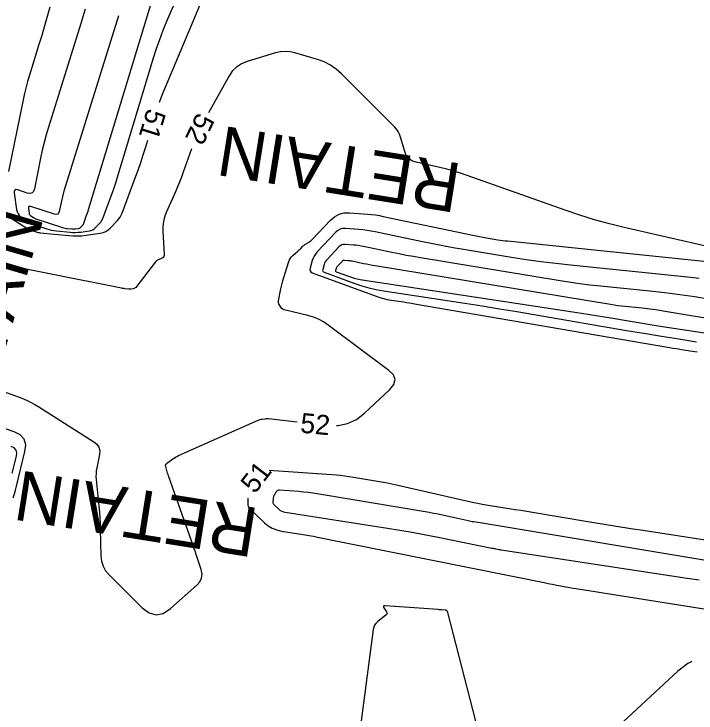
# Model space of a CAD drawing. Extents: x 2384780 to 2405861, y 547869 to 573706.
# Drawn here: x 2394496.1 to 2394564.9, y 554995.3 to 555065.8 of the extents above; entities that cross this region are included whole.
import ezdxf

# ---------------------------------------------------------------- set-up
doc = ezdxf.new("R2010")
doc.units = 0
for name, color, linetype in [('Breaklines', 7, 'Continuous'), ('Old_Level_60', 7, 'Continuous'), ('Old_Level_61', 7, 'Continuous')]:
    doc.layers.add(name, color=color, linetype=linetype)

msp = doc.modelspace()

# ---------------------------------------------------------------- linework, layer by layer
at = {"layer": 'Old_Level_60'}
for points in [[(2394500.18, 555045.579), (2394497.773, 555046.35575), (2394497.65775, 555046.37625), (2394497.58125, 555046.35075), (2394497.543, 555046.27975), (2394497.54325, 555046.16275), (2394497.6085, 555045.6965), (2394497.62975, 555045.60875), (2394497.6675, 555045.53175), (2394497.72175, 555045.46525), (2394497.79275, 555045.4095), (2394498.051, 555045.24425), (2394498.10725, 555045.21075), (2394498.1655, 555045.18075), (2394498.22525, 555045.15475), (2394498.28675, 555045.1325), (2394500.98375, 555044.25325), (2394501.10875, 555044.21625), (2394501.23525, 555044.186), (2394501.363, 555044.16275), (2394501.4925, 555044.1465), (2394501.9175, 555044.10425), (2394502.00825, 555044.098), (2394502.09925, 555044.09725), (2394502.19, 555044.102), (2394502.2805, 555044.11225), (2394502.5975, 555044.158), (2394502.6625, 555044.17275), (2394502.72225, 555044.19725), (2394502.777, 555044.232), (2394502.8265, 555044.2765), (2394502.98025, 555044.43775), (2394503.01125, 555044.47375), (2394503.038, 555044.512), (2394503.06075, 555044.553), (2394503.0795, 555044.5965), (2394503.373, 555045.379), (2394503.4345, 555045.54725), (2394503.49325, 555045.71625), (2394503.54925, 555045.8865), (2394503.6025, 555046.05725), (2394510.452, 555068.649)], [(2394510.76275, 555056.872), (2394510.86325, 555057.16125), (2394511.129, 555057.86425), (2394511.41325, 555058.5605), (2394514.9035, 555066.788)], [(2394499.705, 555066.455), (2394499.438, 555065.509), (2394499.164, 555064.565), (2394498.883, 555063.62325), (2394498.595, 555062.6835), (2394497.64225, 555059.617), (2394497.4465, 555058.95775), (2394497.2675, 555058.29425), (2394497.1055, 555057.62625), (2394496.96, 555056.954), (2394495.52525, 555049.88675)], [(2394506.61575, 555065.5805), (2394501.12475, 555047.90675), (2394501.042, 555047.6285), (2394500.9665, 555047.34825), (2394500.89825, 555047.06625), (2394500.83675, 555046.7825), (2394500.648, 555045.85275), (2394500.5885, 555045.686), (2394500.4905, 555045.585), (2394500.3545, 555045.54925), (2394500.18, 555045.579)], [(2394566.8425, 555042.14425), (2394564.68025, 555042.63025), (2394557.62375, 555044.251), (2394556.118, 555044.61975), (2394554.62475, 555045.03175), (2394553.144, 555045.487), (2394551.676, 555045.98525), (2394541.79225, 555049.50025), (2394541.1085, 555049.73175), (2394540.4185, 555049.942), (2394539.7225, 555050.13075), (2394539.02025, 555050.29825), (2394536.62125, 555050.83175), (2394536.21525, 555050.9735), (2394535.88975, 555051.2005), (2394535.64475, 555051.5125), (2394535.48, 555051.90975), (2394535.073, 555053.3465), (2394534.9685, 555053.644), (2394534.829, 555053.92125), (2394534.65475, 555054.178), (2394534.44575, 555054.41425), (2394529.10725, 555059.74075), (2394528.57, 555060.21575), (2394527.98725, 555060.61375), (2394527.359, 555060.93525), (2394526.685, 555061.18), (2394524.4095, 555061.8545), (2394523.92175, 555061.96225), (2394523.4345, 555061.99725), (2394522.9475, 555061.959), (2394522.46075, 555061.8475), (2394519.59825, 555060.9775), (2394519.02275, 555060.74425), (2394518.523, 555060.4175), (2394518.099, 555059.997), (2394517.75075, 555059.48275), (2394515.713, 555055.8005)], [(2394495.9135, 555045.12475), (2394497.38175, 555044.186), (2394497.50275, 555044.114), (2394497.6275, 555044.05), (2394497.75625, 555043.994), (2394497.88875, 555043.94625), (2394498.3275, 555043.803), (2394498.42225, 555043.775), (2394498.51775, 555043.75225), (2394498.61475, 555043.73475), (2394498.7125, 555043.72225), (2394501.6125, 555043.4345), (2394502.0495, 555043.40425), (2394502.48575, 555043.40075), (2394502.9215, 555043.42375), (2394503.3565, 555043.47325), (2394504.777, 555043.67825), (2394505.06975, 555043.7445), (2394505.3395, 555043.8555), (2394505.58625, 555044.011), (2394505.80975, 555044.2115), (2394506.51825, 555044.956), (2394506.66075, 555045.12125), (2394506.7845, 555045.29825), (2394506.88975, 555045.487), (2394506.9765, 555045.6875), (2394508.31875, 555049.2695), (2394508.60025, 555050.039), (2394508.86925, 555050.813), (2394509.12575, 555051.591), (2394509.37, 555052.3735), (2394509.57575, 555053.0525)], [(2394513.9945, 555052.19475), (2394513.98475, 555052.169), (2394513.1495, 555049.82925), (2394512.96625, 555049.32975), (2394512.77375, 555048.8335), (2394512.57275, 555048.341), (2394512.3625, 555047.852), (2394511.43975, 555045.75675), (2394511.2705, 555045.30275), (2394511.15775, 555044.8385), (2394511.1015, 555044.364), (2394511.102, 555043.87925), (2394511.24025, 555041.53375), (2394511.23225, 555041.415), (2394511.19325, 555041.315), (2394511.123, 555041.2335), (2394511.02175, 555041.171), (2394510.6405, 555040.99675), (2394510.562, 555040.95525), (2394510.49025, 555040.90525), (2394510.425, 555040.84725), (2394510.36625, 555040.7805), (2394508.3555, 555038.21325), (2394508.30625, 555038.161), (2394508.25025, 555038.1205), (2394508.1875, 555038.09225), (2394508.1175, 555038.0755), (2394507.87825, 555038.041), (2394507.827, 555038.03525), (2394507.7755, 555038.0325), (2394507.724, 555038.033), (2394507.6725, 555038.0365), (2394507.27625, 555038.07575), (2394507.1915, 555038.08525), (2394507.107, 555038.09675), (2394507.023, 555038.11025), (2394506.939, 555038.126), (2394485.10025, 555042.4635)], [(2394528.60225, 555024.2765), (2394528.76575, 555024.274), (2394529.72625, 555024.47325), (2394530.61575, 555024.887), (2394531.434, 555025.51525), (2394533.99125, 555027.9175), (2394534.39525, 555028.42425), (2394534.512, 555028.91475), (2394534.341, 555029.389), (2394533.88225, 555029.847), (2394527.7725, 555034.40975), (2394527.29775, 555034.72875), (2394526.798, 555034.995), (2394526.27375, 555035.20825), (2394525.72475, 555035.369), (2394523.3345, 555035.9405), (2394523.22675, 555035.9775), (2394523.1335, 555036.0335), (2394523.0545, 555036.10825), (2394522.98975, 555036.202), (2394522.80225, 555036.5395), (2394522.76925, 555036.61275), (2394522.75, 555036.6885), (2394522.74525, 555036.76625), (2394522.75425, 555036.84625), (2394522.99925, 555038.07525), (2394523.05525, 555038.33775), (2394523.1185, 555038.59825), (2394523.1885, 555038.85725), (2394523.26575, 555039.11425), (2394523.80225, 555040.81825), (2394523.8695, 555040.9905), (2394523.95775, 555041.14875), (2394524.06725, 555041.29325), (2394524.19825, 555041.424), (2394524.71475, 555041.87575), (2394524.786, 555041.93925), (2394524.85575, 555042.004), (2394524.9245, 555042.07), (2394524.992, 555042.1375), (2394525.21025, 555042.35975), (2394525.25825, 555042.406), (2394525.30875, 555042.44875), (2394525.362, 555042.4885), (2394525.4175, 555042.525), (2394525.83175, 555042.77925), (2394525.9185, 555042.83625), (2394526.00075, 555042.89875), (2394526.07875, 555042.9665), (2394526.1525, 555043.0395), (2394527.99475, 555044.9855), (2394528.40625, 555045.3405), (2394528.86175, 555045.5825), (2394529.36125, 555045.71125), (2394529.9045, 555045.727), (2394531.75125, 555045.59375), (2394532.146, 555045.5585), (2394532.539, 555045.51), (2394532.93, 555045.44825), (2394533.319, 555045.373), (2394542.3435, 555043.46825), (2394542.68825, 555043.3975), (2394543.034, 555043.3305), (2394543.38025, 555043.2675), (2394543.7275, 555043.2085), (2394544.8625, 555043.0215), (2394545.106, 555042.9835), (2394545.34975, 555042.949), (2394545.59425, 555042.91825), (2394545.83925, 555042.891), (2394568.55475, 555040.55725)], [(2394565.163, 555039.1015), (2394564.344, 555039.192), (2394552.207, 555040.439), (2394550.7135, 555040.604), (2394549.223, 555040.7915), (2394547.7355, 555041.00175), (2394546.251, 555041.2345), (2394541.40675, 555042.032), (2394540.36975, 555042.2085), (2394539.335, 555042.39675), (2394538.3025, 555042.59675), (2394537.272, 555042.80825), (2394532.494, 555043.8165), (2394532.089, 555043.895), (2394531.68175, 555043.95925), (2394531.27275, 555044.01), (2394530.86175, 555044.0465), (2394529.516, 555044.14375), (2394529.23875, 555044.13575), (2394528.984, 555044.07), (2394528.7515, 555043.9465), (2394528.5415, 555043.76525), (2394526.63625, 555041.75275), (2394526.47925, 555041.566), (2394526.3475, 555041.365), (2394526.24125, 555041.1495), (2394526.16025, 555040.9195), (2394525.937, 555040.14425), (2394525.9155, 555039.9915), (2394525.94625, 555039.86525), (2394526.02975, 555039.7655), (2394526.16575, 555039.69225)], [(2394573.7125, 555033.7875), (2394561.5425, 555035.81675), (2394561.01575, 555035.90025), (2394560.488, 555035.97575), (2394559.959, 555036.0425), (2394559.429, 555036.10125), (2394557.69575, 555036.27925), (2394557.32475, 555036.32025), (2394556.9545, 555036.367), (2394556.585, 555036.41925), (2394556.216, 555036.477), (2394532.5185, 555040.378), (2394532.22325, 555040.42825), (2394531.92825, 555040.482), (2394531.634, 555040.53875), (2394531.3405, 555040.599), (2394530.17875, 555040.84425), (2394530.075, 555040.86425), (2394529.971, 555040.88075), (2394529.86625, 555040.89375), (2394529.76125, 555040.90325), (2394529.417, 555040.928), (2394529.346, 555040.926), (2394529.281, 555040.909), (2394529.2215, 555040.8775), (2394529.16775, 555040.83125), (2394528.6805, 555040.3165), (2394528.6405, 555040.26875), (2394528.60675, 555040.21725), (2394528.5795, 555040.16225), (2394528.55875, 555040.1035), (2394528.50175, 555039.90525), (2394528.49625, 555039.866), (2394528.504, 555039.83375), (2394528.5255, 555039.80825), (2394528.56025, 555039.7895)], [(2394526.16575, 555039.69225), (2394532.59075, 555037.32225), (2394532.96225, 555037.1955), (2394533.33875, 555037.08825), (2394533.72, 555037.00025), (2394534.1065, 555036.93125), (2394535.37675, 555036.73775), (2394535.649, 555036.6955), (2394535.92075, 555036.652), (2394536.1925, 555036.6075), (2394536.464, 555036.5615), (2394562.18875, 555032.149), (2394562.53625, 555032.09025), (2394562.884, 555032.03325), (2394563.232, 555031.978), (2394563.58025, 555031.9245), (2394564.7185, 555031.752), (2394564.96225, 555031.7145)], [(2394528.56025, 555039.7895), (2394529.81775, 555039.32575), (2394530.10675, 555039.22725), (2394530.39975, 555039.14375), (2394530.69675, 555039.075), (2394530.9975, 555039.0215), (2394552.43625, 555035.7535), (2394553.29175, 555035.621), (2394554.14675, 555035.4845), (2394555.00075, 555035.34425), (2394555.8545, 555035.19975), (2394558.64175, 555034.72175), (2394559.23925, 555034.62075), (2394559.837, 555034.52275), (2394560.4355, 555034.4275), (2394561.0345, 555034.33525), (2394580.34675, 555031.41175)], [(2394494.772, 555027.8235), (2394496.88325, 555027.027), (2394497.33, 555026.845), (2394497.76575, 555026.641), (2394498.1905, 555026.415), (2394498.60425, 555026.1665), (2394504.15175, 555022.63975), (2394504.4535, 555022.3895), (2394504.64525, 555022.09225), (2394504.727, 555021.74825), (2394504.69875, 555021.3575), (2394504.42675, 555020.00375), (2394504.3795, 555019.71325), (2394504.35425, 555019.4215), (2394504.351, 555019.12875), (2394504.3695, 555018.835), (2394504.6415, 555016.13775), (2394504.694, 555015.55925), (2394504.7355, 555014.98025), (2394504.7655, 555014.40075), (2394504.784, 555013.82025), (2394504.844, 555011.15925), (2394504.90575, 555010.61), (2394505.0655, 555010.103), (2394505.32325, 555009.63775), (2394505.67875, 555009.21475), (2394509.01325, 555005.903), (2394509.70925, 555005.383), (2394510.415, 555005.19525), (2394511.13075, 555005.3405), (2394511.8565, 555005.818), (2394514.531, 555008.1745), (2394514.8335, 555008.51625), (2394515.0055, 555008.8935), (2394515.047, 555009.30575), (2394514.95775, 555009.7535), (2394514.45325, 555011.2735), (2394514.34425, 555011.599), (2394514.234, 555011.924), (2394514.122, 555012.2485), (2394514.0085, 555012.57225), (2394511.661, 555019.226), (2394511.6175, 555019.3525), (2394511.576, 555019.47975), (2394511.53625, 555019.6075), (2394511.49875, 555019.736), (2394511.379, 555020.1565), (2394511.366, 555020.24225), (2394511.378, 555020.31975), (2394511.41525, 555020.38875), (2394511.4775, 555020.44925), (2394512.0955, 555020.91275), (2394512.23025, 555021.008), (2394512.36975, 555021.0955), (2394512.514, 555021.1745), (2394512.663, 555021.24575), (2394520.7035, 555024.81175), (2394520.80225, 555024.8515), (2394520.903, 555024.88375), (2394521.006, 555024.90875), (2394521.111, 555024.92675), (2394521.457, 555024.97275), (2394521.53125, 555024.98025), (2394521.6055, 555024.98325), (2394521.67975, 555024.9815), (2394521.75425, 555024.97525), (2394524.62275, 555024.64625)], [(2394496.00925, 555017.0075), (2394496.11925, 555017.392), (2394496.224, 555017.778), (2394496.3235, 555018.16525), (2394497.19375, 555021.65425), (2394497.266, 555022.33975), (2394497.109, 555022.9005), (2394496.7235, 555023.337), (2394496.10875, 555023.64875), (2394490.737, 555025.488)], [(2394575.085, 555011.26975), (2394559.72175, 555013.65575), (2394558.27575, 555013.8825), (2394556.8305, 555014.11275), (2394555.38575, 555014.347), (2394553.9415, 555014.58525), (2394548.3815, 555015.50975), (2394547.7925, 555015.607), (2394547.2035, 555015.7025), (2394546.614, 555015.7965), (2394546.0245, 555015.889), (2394544.098, 555016.18825), (2394543.68575, 555016.256), (2394543.275, 555016.33075), (2394542.8655, 555016.4125), (2394542.4575, 555016.50125), (2394534.79175, 555018.238), (2394534.181, 555018.37175), (2394533.5685, 555018.49675), (2394532.9545, 555018.613), (2394532.3385, 555018.72075), (2394530.324, 555019.05775), (2394529.89175, 555019.125), (2394529.45825, 555019.18175), (2394529.0235, 555019.2285), (2394528.5875, 555019.265), (2394521.82425, 555019.75225)], [(2394519.67775, 555016.94825), (2394519.65375, 555016.49875), (2394519.66275, 555016.304), (2394519.71125, 555016.125), (2394519.79925, 555015.962), (2394519.927, 555015.81475)], [(2394519.927, 555015.81475), (2394521.33175, 555014.48725), (2394521.71225, 555014.1765), (2394522.12575, 555013.9325), (2394522.57175, 555013.7555), (2394523.05075, 555013.6455), (2394525.01675, 555013.34125), (2394525.43775, 555013.2735), (2394525.85775, 555013.20125), (2394526.277, 555013.12425), (2394526.6955, 555013.0425), (2394549.55, 555008.44325), (2394549.82425, 555008.38825), (2394550.09825, 555008.333), (2394550.3725, 555008.27775), (2394550.64675, 555008.22275), (2394551.5425, 555008.0425), (2394551.7345, 555008.005), (2394551.92725, 555007.96975), (2394552.12, 555007.93675), (2394552.3135, 555007.90625), (2394554.253, 555007.61075), (2394554.6685, 555007.547), (2394555.08375, 555007.48275), (2394555.49925, 555007.41775), (2394555.9145, 555007.35225), (2394581.55225, 555003.282)], [(2394543.81075, 554990.02675), (2394539.83725, 555005.433), (2394539.798, 555005.531), (2394539.73725, 555005.6035), (2394539.65525, 555005.65025), (2394539.55175, 555005.6715), (2394539.1785, 555005.6985), (2394539.09875, 555005.70425), (2394539.01875, 555005.71025), (2394538.93875, 555005.716), (2394538.85875, 555005.72175), (2394533.506, 555006.1115), (2394533.389, 555006.10575), (2394533.329, 555006.06725), (2394533.326, 555005.996), (2394533.38, 555005.89225), (2394533.6495, 555005.49925), (2394533.69025, 555005.4175), (2394533.6965, 555005.34075), (2394533.66875, 555005.269), (2394533.6065, 555005.202), (2394532.7405, 555004.49825), (2394532.57425, 555004.33675), (2394532.44675, 555004.1535), (2394532.3575, 555003.94875), (2394532.30725, 555003.7225), (2394527.20125, 554964.79825)], [(2394564.43175, 555000.47925), (2394564.045, 555000.29525), (2394563.0365, 554999.52625), (2394550.614, 554988.0275)]]:
    msp.add_lwpolyline(points, dxfattribs=at)
at = {"layer": 'Old_Level_61'}
for points in [[(2394503.2615, 555066.26275), (2394502.82275, 555064.8315), (2394499.574, 555054.375), (2394499.3435, 555053.5985), (2394499.13275, 555052.81725), (2394498.94175, 555052.03075), (2394498.77075, 555051.239), (2394498.14225, 555048.1435), (2394498.051, 555047.8885), (2394497.901, 555047.7335), (2394497.69275, 555047.679), (2394497.4255, 555047.7245), (2394496.4575, 555048.03675), (2394496.27975, 555048.06825), (2394496.1615, 555048.02925), (2394496.1025, 555047.9195), (2394496.103, 555047.739), (2394496.33525, 555046.07425), (2394496.395, 555045.82775), (2394496.50125, 555045.611), (2394496.654, 555045.424), (2394496.853, 555045.267), (2394497.5795, 555044.8025), (2394497.73775, 555044.7085), (2394497.901, 555044.62475), (2394498.069, 555044.5515), (2394498.24225, 555044.489), (2394499.3845, 555044.11675), (2394499.63075, 555044.0435), (2394499.87975, 555043.98425), (2394500.1315, 555043.9385), (2394500.38625, 555043.90625), (2394501.7605, 555043.76975), (2394502.02675, 555043.7515), (2394502.2925, 555043.74925), (2394502.558, 555043.76325), (2394502.823, 555043.7935), (2394503.68825, 555043.91825), (2394503.86675, 555043.9585), (2394504.031, 555044.02625), (2394504.18125, 555044.121), (2394504.3175, 555044.24325), (2394504.749, 555044.69675), (2394504.83575, 555044.7975), (2394504.91125, 555044.90525), (2394504.97525, 555045.02025), (2394505.028, 555045.14225), (2394505.846, 555047.32425), (2394506.0175, 555047.79325), (2394506.18125, 555048.26475), (2394506.3375, 555048.73875), (2394506.48625, 555049.21525), (2394510.1635, 555061.3445), (2394510.4625, 555062.2855), (2394510.7865, 555063.2175), (2394511.135, 555064.1405), (2394511.5085, 555065.0545), (2394513.19675, 555069.03425)], [(2394566.25675, 555037.00425), (2394564.74525, 555037.24425), (2394563.2305, 555037.46025), (2394561.7125, 555037.6525), (2394560.19125, 555037.82075), (2394555.21675, 555038.332), (2394554.152, 555038.4495), (2394553.08925, 555038.58325), (2394552.02875, 555038.733), (2394550.97025, 555038.899), (2394537.081, 555041.1855), (2394536.35575, 555041.309), (2394535.632, 555041.44075), (2394534.90975, 555041.5805), (2394534.18875, 555041.7285), (2394531.3365, 555042.3305), (2394531.082, 555042.37975), (2394530.8265, 555042.42), (2394530.5695, 555042.45175), (2394530.3115, 555042.475), (2394529.4665, 555042.53575), (2394529.2925, 555042.53075), (2394529.1325, 555042.4895), (2394528.9865, 555042.412), (2394528.85475, 555042.29825), (2394527.6585, 555041.0345), (2394527.55975, 555040.9175), (2394527.477, 555040.79125), (2394527.41025, 555040.65575), (2394527.3595, 555040.5115), (2394527.21925, 555040.02475), (2394527.20575, 555039.92875), (2394527.22525, 555039.8495), (2394527.2775, 555039.78675), (2394527.363, 555039.741)], [(2394527.363, 555039.741), (2394530.45, 555038.602), (2394531.16, 555038.36025), (2394531.87925, 555038.15525), (2394532.60825, 555037.987), (2394533.3465, 555037.85525), (2394541.52825, 555036.608), (2394543.28075, 555036.33675), (2394545.032, 555036.05725), (2394546.782, 555035.76975), (2394548.5305, 555035.474), (2394557.83, 555033.87875), (2394559.5955, 555033.5805), (2394561.3625, 555033.29075), (2394563.131, 555033.00975), (2394564.901, 555032.73725)], [(2394495.90625, 555019.473), (2394496.335, 555021.1925), (2394496.37075, 555021.53025), (2394496.29325, 555021.80675), (2394496.10325, 555022.02175), (2394495.8005, 555022.1755)], [(2394565.63825, 555010.7155), (2394543.88225, 555014.33325), (2394543.682, 555014.36625), (2394543.48175, 555014.39875), (2394543.28125, 555014.4305), (2394543.08075, 555014.462), (2394542.42575, 555014.56375), (2394542.28575, 555014.58675), (2394542.146, 555014.61225), (2394542.00675, 555014.64), (2394541.868, 555014.67025), (2394539.7535, 555015.14925), (2394539.2995, 555015.24875), (2394538.8445, 555015.34175), (2394538.38825, 555015.428), (2394537.9305, 555015.508), (2394526.66925, 555017.39225), (2394526.206, 555017.46425), (2394525.7415, 555017.52525), (2394525.2755, 555017.5755), (2394524.8085, 555017.6145), (2394522.86575, 555017.7545), (2394522.753, 555017.749), (2394522.65475, 555017.7155), (2394522.57125, 555017.65375), (2394522.50275, 555017.56375), (2394522.30275, 555017.22425), (2394522.26475, 555017.15), (2394522.23625, 555017.073), (2394522.21725, 555016.993), (2394522.208, 555016.91), (2394522.1895, 555016.56725), (2394522.19275, 555016.49675), (2394522.2105, 555016.43175), (2394522.24225, 555016.37275), (2394522.28875, 555016.31925)], [(2394522.28875, 555016.31925), (2394522.79775, 555015.83825), (2394522.93575, 555015.7255), (2394523.0855, 555015.63725), (2394523.24725, 555015.573), (2394523.42075, 555015.533), (2394533.73275, 555013.93725), (2394534.9775, 555013.73725), (2394536.22, 555013.5235), (2394537.45975, 555013.29575), (2394538.69725, 555013.054), (2394544.2795, 555011.9305), (2394544.37275, 555011.91175), (2394544.466, 555011.893), (2394544.55925, 555011.87425), (2394544.6525, 555011.8555), (2394544.957, 555011.79425), (2394545.02225, 555011.7815), (2394545.08775, 555011.7695), (2394545.15325, 555011.75825), (2394545.219, 555011.748), (2394563.94575, 555008.89525), (2394565.15625, 555008.70975)]]:
    msp.add_lwpolyline(points, dxfattribs=at)

# ---------------------------------------------------------------- texts
at = {"layer": 'Breaklines'}
for rotation, p in [(170.9548167, (2394541.3715, 555050.65275)), (73.6409611, (2394492.2025, 555021.74175)), (170.9548167, (2394520.90625, 555015.91325))]:
    msp.add_text('RETAIN', height=5, rotation=rotation, dxfattribs=at).set_placement(p)
at = {"layer": 'Old_Level_60'}
for s, rotation, p in [('51', 252.7344194, (2394509.5375, 555056.346)), ('52', 244.5181333, (2394514.57025, 555055.93775)), ('52', 354.6909694, (2394524.8945, 555023.57325)), ('51', 52.5680444, (2394520.37, 555017.311))]:
    msp.add_text(s, height=2, rotation=rotation, dxfattribs=at).set_placement(p)

doc.saveas('drawing.dxf')
